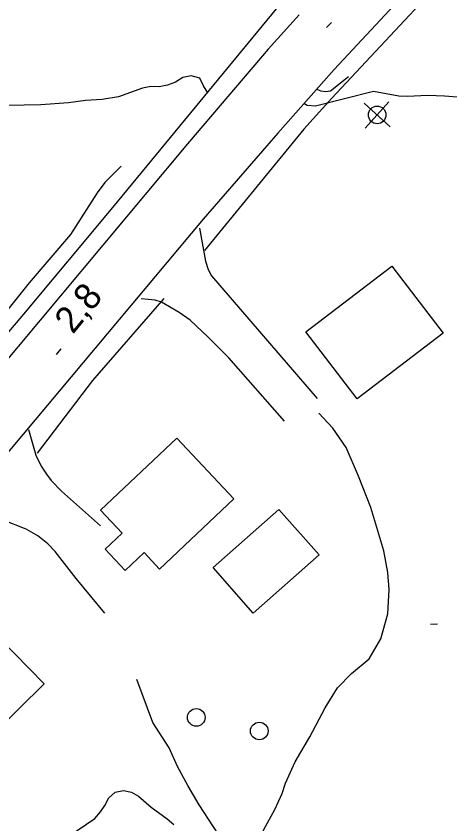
# Model space of a CAD drawing. Extents: x 336540 to 340074, y 5572036 to 5573747.
# Drawn here: x 338688.2 to 338737.5, y 5572665.2 to 5572757 of the extents above; entities that cross this region are included whole.
import ezdxf

# ---------------------------------------------------------------- set-up
doc = ezdxf.new("R2010")
doc.units = 0
for name, color, linetype in [('Niveau 19', 7, 'Continuous'), ('Niveau 2', 7, 'Continuous'), ('Niveau 21', 7, 'Continuous'), ('Niveau 22', 7, 'Continuous'), ('Niveau 3', 7, 'Continuous'), ('Niveau 31', 7, 'Continuous'), ('Niveau 36', 7, 'Continuous'), ('Niveau 4', 7, 'Continuous')]:
    doc.layers.add(name, color=color, linetype=linetype)

msp = doc.modelspace()

# ---------------------------------------------------------------- linework, layer by layer
at = {"layer": 'Niveau 19'}
for points in [[(338709.04, 5572732.87), (338709.72, 5572729.12), (338710.03, 5572728.16), (338710.4, 5572727.45), (338722.39, 5572713.51)], [(338718.7, 5572710.92), (338712.36, 5572718.13), (338710.04, 5572720.49), (338707.99, 5572722.41), (338706.74, 5572723.3), (338704.72, 5572724.45), (338704.01, 5572724.68), (338702.42, 5572724.83)], [(338689.62, 5572710), (338690.47, 5572707.09), (338691.06, 5572705.82), (338691.66, 5572704.91), (338692.21, 5572704.21), (338693.37, 5572702.99), (338697.79, 5572699.03)], [(338698.3, 5572689.14), (338695.02, 5572693.05), (338692.66, 5572696.12), (338691.82, 5572697), (338690.67, 5572697.9), (338689.37, 5572698.67), (338686.68, 5572699.71), (338685.7, 5572699.96), (338682.03, 5572700.6)]]:
    msp.add_lwpolyline(points, dxfattribs=at)
at = {"layer": 'Niveau 2'}
for points in [[(338709.97, 5572748.25), (338709.49, 5572749.03), (338709.08, 5572749.92), (338708.11, 5572750.18), (338707.16, 5572749.99), (338706.32, 5572749.47), (338705.42, 5572749.11), (338704.47, 5572748.92), (338703.51, 5572748.95), (338702.55, 5572748.76), (338699.86, 5572747.8), (338698, 5572747.48), (338696.09, 5572747.38), (338694.17, 5572747.12), (338691.02, 5572746.88), (338687.24, 5572746.8)], [(338725.94, 5572750.05), (338723.9, 5572748.44), (338723.38, 5572748.37), (338722.83, 5572748.44), (338722.33, 5572748.64)], [(338728.79, 5572748.38), (338722.22, 5572746.71), (338721.26, 5572746.81), (338720.89, 5572747.03)], [(338738.79, 5572747.7), (338736.86, 5572747.88), (338734.95, 5572747.95), (338732.63, 5572747.84), (338731.67, 5572747.88), (338728.79, 5572748.38)], [(338693.24, 5572663.13), (338697.14, 5572665.8), (338697.81, 5572666.55), (338698.3, 5572667.29), (338698.74, 5572668.15), (338699.46, 5572668.78), (338700.42, 5572668.97), (338701.32, 5572668.77), (338702.12, 5572668.33), (338703.55, 5572667.07), (338705.38, 5572665.76), (338706.12, 5572665.1)]]:
    msp.add_lwpolyline(points, dxfattribs=at)
at = {"layer": 'Niveau 21'}
for points in [[(338679.17, 5572711.43), (338689.09, 5572723.08), (338699.21, 5572735.23), (338721.68, 5572762.57), (338723, 5572763.98), (338740.61, 5572781.42), (338741.58, 5572782.61), (338742.22, 5572783.77), (338742.68, 5572784.92), (338742.93, 5572786.13), (338743.01, 5572787.7), (338742.94, 5572789.38), (338742.74, 5572790.72), (338742.33, 5572792.2), (338741.54, 5572794.15), (338740.77, 5572795.64), (338739.2, 5572798.16), (338737.78, 5572800.23), (338736.9, 5572801.33), (338735.64, 5572802.62), (338729.61, 5572808.09)], [(338793.6, 5572792.78), (338786.48, 5572796.54), (338785.66, 5572796.88), (338784.63, 5572797.14), (338782.98, 5572797.31), (338781.66, 5572797.19), (338780.13, 5572796.85), (338777.53, 5572795.48), (338773.85, 5572793.28), (338766.12, 5572788.36), (338760.63, 5572784.73), (338757.66, 5572782.68), (338755.33, 5572780.95), (338750.04, 5572776.47), (338742.46, 5572769.46), (338737.37, 5572764.54), (338731.13, 5572758.22), (338724.32, 5572750.89), (338717.92, 5572743.65), (338709.45, 5572733.87), (338686.24, 5572706.19)], [(338755.7, 5572777.8), (338746.55, 5572771.08), (338744.47, 5572769.3), (338742.28, 5572767.13), (338724.05, 5572747.63), (338720.88, 5572744.12), (338709.6, 5572730.34)], [(338720.37, 5572757.12), (338716.83, 5572753.22), (338707.69, 5572742.43), (338678.82, 5572707.89)], [(338704.99, 5572724.89), (338696.91, 5572715.57), (338690.6, 5572707.3)]]:
    msp.add_lwpolyline(points, dxfattribs=at)
at = {"layer": 'Niveau 22'}
for points in [[(338715.03, 5572659.09), (338715.48, 5572661.42), (338716.35, 5572664.53), (338717.61, 5572666.81), (338718.43, 5572668.63), (338718.8, 5572669.82), (338719.92, 5572672.25), (338721.56, 5572675.08), (338723.3, 5572678.36), (338724.72, 5572680.63), (338726.31, 5572682.28), (338728.31, 5572683.94), (338729.62, 5572686.2), (338730.44, 5572689.03), (338730.56, 5572691.81), (338730.43, 5572693.74), (338729.96, 5572696.22), (338728.49, 5572701.14), (338727.11, 5572704.69), (338725.68, 5572707.93), (338724.16, 5572710.14), (338722.59, 5572711.84)], [(338720.27, 5572650.44), (338719.43, 5572652.1), (338717.95, 5572654.64), (338715.46, 5572658.53), (338714.48, 5572659.81), (338712.24, 5572662.35), (338709.02, 5572667.33), (338707.7, 5572669.55), (338706.54, 5572671.69), (338705.6, 5572673.81), (338703.75, 5572676.7), (338701.94, 5572681.6)]]:
    msp.add_lwpolyline(points, dxfattribs=at)
at = {"layer": 'Niveau 3'}
for p, q in [((338723.45, 5572755.68), (338724.03, 5572756.22)), ((338692.81, 5572718.52), (338693.32, 5572719.14)), ((338735.25, 5572687.86), (338736.05, 5572687.91))]:
    msp.add_line(p, q, dxfattribs=at)
at = {"layer": 'Niveau 31'}
for points in [[(338736.7, 5572720.93), (338726.93, 5572713.48), (338721.12, 5572721.09), (338730.89, 5572728.54), (338736.7, 5572720.93)], [(338697.81, 5572700.83), (338706.45, 5572708.99), (338712.95, 5572702.1), (338704.51, 5572694.13), (338702.74, 5572696.02), (338700.59, 5572693.99), (338698.33, 5572696.39), (338700.27, 5572698.22), (338697.81, 5572700.83)], [(338710.58, 5572694.3), (338718.06, 5572700.91), (338722.63, 5572695.75), (338715.15, 5572689.13), (338710.58, 5572694.3)], [(338676.19, 5572679.69), (338684.64, 5572688), (338691.42, 5572681.11), (338682.85, 5572672.69), (338680.86, 5572674.72), (338678.8, 5572672.7), (338676.35, 5572675.19), (338678.52, 5572677.32), (338676.19, 5572679.69)]]:
    msp.add_lwpolyline(points, dxfattribs=at)
at = {"layer": 'Niveau 36'}
for p, q in [((338730.69, 5572744.38), (338727.72, 5572747.07)), ((338727.86, 5572744.24), (338730.55, 5572747.21))]:
    msp.add_line(p, q, dxfattribs=at)
for centre in [(338729.213, 5572745.735), (338708.675, 5572677.277), (338715.826, 5572675.736)]:
    msp.add_circle(centre, 1, dxfattribs=at)
at = {"layer": 'Niveau 4'}
msp.add_lwpolyline([(338700.13, 5572739.92), (338698.3, 5572738.06), (338697.44, 5572736.89), (338694.38, 5572732.15), (338689.69, 5572726.67), (338685.88, 5572721.91), (338683.79, 5572719.46), (338681.73, 5572717.23), (338677.44, 5572713.04), (338675.38, 5572710.73), (338667.51, 5572700.86), (338666.14, 5572699.4), (338661.58, 5572695.31), (338660.13, 5572693.81), (338658.66, 5572692.1), (338654.3, 5572686.56), (338652.75, 5572684.91), (338651.12, 5572683.4), (338648.45, 5572681.17), (338645.74, 5572678.73), (338643.55, 5572676.46)], dxfattribs=at)

# ---------------------------------------------------------------- texts
at = {"layer": 'Niveau 3'}
msp.add_text('2,8    ', height=2.9999, rotation=50.8536, dxfattribs=at).set_placement((338694.66, 5572720.73))

doc.saveas('drawing.dxf')
